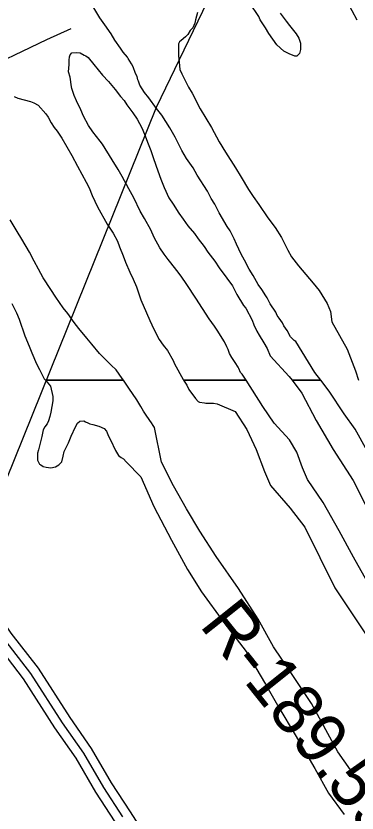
# Model space of a CAD drawing. Extents: x 3324104 to 3361979, y 612876 to 638273.
# Drawn here: x 3352145 to 3352706, y 622428 to 623739 of the extents above; entities that cross this region are included whole.
import ezdxf

# ---------------------------------------------------------------- set-up
doc = ezdxf.new("R2010")
doc.units = 0
for name, color, linetype in [('V-RIVR-EDGE', 7, 'Continuous'), ('V-RIVR-RANG-IDEN', 7, 'Continuous'), ('V-ROAD-CNTR', 7, 'Continuous'), ('V-SITE-VEGE', 7, 'Continuous'), ('V-TOPO-SHOR', 7, 'Continuous'), ('V-UTIL-LINE', 7, 'Continuous')]:
    doc.layers.add(name, color=color, linetype=linetype)

msp = doc.modelspace()

# ---------------------------------------------------------------- linework, layer by layer
at = {"layer": 'V-RIVR-EDGE'}
msp.add_spline([(3356052, 622889.6), (3356029.2, 622881.4), (3356012.5, 622875.7), (3355994.6, 622867.2), (3355977.5, 622859.1), (3355958.5, 622851), (3355948.4, 622843.2), (3355934, 622834.7), (3355904.1, 622817.8), (3355878.1, 622802.3), (3355856.7, 622790.3), (3355830, 622776.4), (3355805.1, 622765.6), (3355764.7, 622744.8), (3355744.1, 622733.6), (3355694.1, 622710.9), (3355668.4, 622698.1), (3355641.6, 622685), (3355605.1, 622669.2), (3355569.4, 622657.3), (3355539.2, 622646.5), (3355510.8, 622636.8), (3355482.1, 622628.4), (3355461.9, 622623), (3355442.5, 622614.1), (3355422.7, 622607.2), (3355409.5, 622603.4), (3355389, 622597.6), (3355371.9, 622589.5), (3355349, 622581), (3355297.7, 622547), (3355260, 622525.8), (3355211.1, 622494.5), (3355190.1, 622484.5), (3355184.7, 622482.9), (3355179.3, 622477.9), (3355174.2, 622475.6), (3355160.6, 622471), (3355143.5, 622463.6), (3355133.1, 622457.1), (3355125.7, 622450.5), (3355113.2, 622443.9), (3355096.9, 622433.1), (3355081, 622426.9), (3355064.3, 622419.2), (3355057, 622418.9), (3355048.8, 622414.6), (3355041.8, 622406.9), (3355036.8, 622406.5), (3355031.3, 622405.7), (3355027.1, 622404.2), (3355017.3, 622396.1), (3355010.7, 622394.9), (3355001.4, 622388.4), (3354988.6, 622379.1), (3354972.3, 622369.4), (3354947.4, 622356.3), (3354937.7, 622351.7), (3354926.1, 622343.6), (3354903.2, 622326.6), (3354891.1, 622318.1), (3354883.3, 622307.2), (3354879.4, 622304.1), (3354875.2, 622302.6), (3354867.8, 622299.1), (3354853, 622288.3), (3354842.5, 622279), (3354826.6, 622267.4), (3354807.2, 622259.7), (3354793.2, 622255.5), (3354765.7, 622249.7), (3354748.6, 622245.5), (3354734.6, 622239.3), (3354712.1, 622227.4), (3354697.7, 622218.9), (3354685.3, 622210), (3354640.6, 622184.5), (3354622, 622176), (3354616.2, 622175.2), (3354603.4, 622167.5), (3354578.9, 622157.1), (3354554.5, 622147.5), (3354537.4, 622142.9), (3354530.8, 622137.8), (3354500.1, 622122.8), (3354463.6, 622102.3), (3354417.8, 622078.8), (3354386.3, 622060.6), (3354340.1, 622032.4), (3354321.1, 622021.2), (3354285, 621998.8), (3354257, 621982.2), (3354217, 621958.7), (3354194.1, 621942.8), (3354177, 621931.6), (3354157.6, 621922), (3354141.6, 621910.4), (3354135.4, 621904.2), (3354130.4, 621897.6), (3354120.7, 621891.1), (3354104, 621882.9), (3354075.6, 621856.6), (3354044.9, 621835.4), (3354013, 621812.2), (3353971.5, 621781.7), (3353947.8, 621763.5), (3353941.2, 621763.5), (3353935.4, 621762.8), (3353929.5, 621760.1), (3353924.9, 621756.6), (3353920.6, 621751.5), (3353917.1, 621742.6), (3353910.5, 621741.5), (3353904.7, 621738.4), (3353893.8, 621731.1), (3353879.8, 621721.4), (3353866.2, 621708.6), (3353854.9, 621697.4), (3353843.3, 621687.8), (3353839.8, 621688.5), (3353831.2, 621686.2), (3353823.1, 621681.2), (3353818, 621677.3), (3353800.9, 621666.1), (3353790.8, 621663.1), (3353781.9, 621654.9), (3353777.6, 621651.8), (3353776.1, 621648.8), (3353775.7, 621643.7), (3353772.2, 621641), (3353755.9, 621632.1), (3353735.7, 621622.1), (3353718.6, 621608.2), (3353704.2, 621600.5), (3353694.1, 621596.6), (3353683.6, 621592.4), (3353671.2, 621584.2), (3353642.1, 621563), (3353599, 621534), (3353578.4, 621522.4), (3353556.2, 621507.7), (3353547.7, 621502), (3353525.9, 621489.2), (3353513.1, 621481.1), (3353497.2, 621468.3), (3353477, 621450.9), (3353453.3, 621436.6), (3353435.8, 621424.7), (3353404.7, 621401.1), (3353378.3, 621380.2), (3353361.6, 621368.6), (3353339.5, 621355.1), (3353319.6, 621342.4), (3353299.5, 621330), (3353283.5, 621324.6), (3353273, 621317.6), (3353254.8, 621296), (3353236.9, 621275.5), (3353219.4, 621258.8), (3353195.7, 621241.4), (3353168.5, 621221.3), (3353137.8, 621201.6), (3353112.2, 621185), (3353065.6, 621151.8), (3353022, 621122.8), (3352993.3, 621100.4), (3352956, 621073.3), (3352907, 621037.8), (3352853.8, 620991.8), (3352787.8, 620942.3), (3352749.7, 620913.3), (3352736.9, 620900.9), (3352733.3, 620892.8), (3352728.7, 620886.6), (3352719, 620881.2), (3352691.8, 620864.6), (3352660.3, 620841.8), (3352640.5, 620828.3), (3352623.4, 620811.2), (3352605.1, 620792.3), (3352593.5, 620783), (3352582.6, 620778.8), (3352566.3, 620771.4), (3352548, 620764.5), (3352522.4, 620751), (3352494.5, 620735.5), (3352482.4, 620727), (3352479.3, 620723.2), (3352477, 620717.4), (3352470.7, 620711.9), (3352456, 620707.3), (3352443.2, 620700.4), (3352419.1, 620685.7), (3352392.3, 620669.1), (3352362.8, 620650.9), (3352339.1, 620634.3), (3352315.4, 620615.4), (3352284.7, 620590.6), (3352258.7, 620571.3), (3352228.7, 620550.1), (3352193.4, 620527.6), (3352156.9, 620504.9), (3352131.6, 620487.5), (3352094, 620462.4), (3352049.3, 620433), (3351990.2, 620391.3), (3351936.6, 620357.3), (3351851.5, 620293.9), (3351833.3, 620281.5), (3351817, 620273.8), (3351794.1, 620257.9), (3351767.7, 620241), (3351719.9, 620206.2), (3351680.6, 620177.6), (3351657.3, 620160.6), (3351637.1, 620145.9), (3351623.1, 620135.4), (3351603.3, 620124.2), (3351588.6, 620120), (3351567.2, 620109.6), (3351552.1, 620103.4), (3351538.1, 620096.5), (3351523.7, 620086.4), (3351510.9, 620076.4), (3351503.5, 620069.8), (3351495.3, 620057.4), (3351486, 620042.3), (3351479.4, 620032.6), (3351469.7, 620022.6), (3351448.3, 620006.3), (3351431.6, 619994.8), (3351404.8, 619973.9), (3351378, 619951.8), (3351358.9, 619936.4), (3351332.1, 619915.5), (3351306.1, 619892.3), (3351274.6, 619858.2), (3351238.8, 619826.9), (3351215.1, 619805.7), (3351171.6, 619767.8), (3351145.5, 619739.5), (3351124.6, 619722.1), (3351105.9, 619707.8), (3351089.6, 619697), (3351079.5, 619691.2), (3351074, 619683.5), (3351058.1, 619666.4), (3351043.3, 619655.2), (3351015.4, 619634), (3350999, 619623.1), (3350992.1, 619617.3), (3350979.2, 619606.1), (3350966, 619594.5), (3350951.2, 619582.2), (3350935.7, 619567.8), (3350923.3, 619555.1), (3350910, 619544.3), (3350888.3, 619528), (3350846.7, 619504.1), (3350821.5, 619490.2), (3350811.4, 619483.6), (3350806, 619480.5), (3350800.9, 619473.2), (3350797.4, 619473.2), (3350793.9, 619474.3), (3350788.9, 619473.6), (3350786.9, 619472), (3350785.4, 619467.4), (3350785.4, 619462.7), (3350779.5, 619456.2), (3350765.9, 619445.7), (3350746.1, 619428.7), (3350722.4, 619409), (3350716.2, 619407.1), (3350713.1, 619404), (3350711.1, 619397), (3350708.8, 619391.6), (3350704.5, 619391.6), (3350693.3, 619385.8), (3350686.7, 619379.6), (3350679.6, 619368.4), (3350661.4, 619354.5), (3350648.6, 619344.4), (3350645.5, 619344.8), (3350638.5, 619339.4), (3350623.3, 619330.5), (3350616.3, 619326.3), (3350602.3, 619317.4), (3350598.8, 619308.8), (3350582.9, 619299.2), (3350553.8, 619276), (3350526.2, 619255.5), (3350493.5, 619231.9), (3350474.9, 619219.6), (3350474.5, 619213.8), (3350470.2, 619207.2), (3350459, 619202.5), (3350446.1, 619194), (3350441.1, 619189.8), (3350438.8, 619186.3), (3350434.5, 619180.9), (3350414.7, 619167.8), (3350401.5, 619159.3), (3350384.8, 619146.9), (3350369.6, 619133.7), (3350356.4, 619125.2), (3350350.9, 619119), (3350347.4, 619109.4), (3350338.1, 619097.8), (3350324.9, 619083.8), (3350308.6, 619069.9), (3350300.4, 619062.6), (3350296.1, 619062.6), (3350291.5, 619062.2), (3350274.8, 619050.6), (3350258.4, 619037.5), (3350251.8, 619032.8), (3350244.1, 619029.3), (3350233.6, 619028.2), (3350227.4, 619024.3), (3350220.4, 619017), (3350213, 619007.3), (3350202.1, 618996.9), (3350193.6, 618989.5), (3350179.6, 618985.3), (3350173.8, 618980.7), (3350164.8, 618978), (3350162.1, 618975.3), (3350159.4, 618971.4), (3350154.3, 618963.6), (3350145.8, 618953.2), (3350126, 618938.1), (3350102.7, 618923), (3350094.5, 618918.4), (3350086.3, 618913), (3350075.1, 618901), (3350064.2, 618892.1), (3350039.3, 618873.6), (3350021.8, 618861.6), (3350002, 618848.8), (3349991.9, 618844.2), (3349964.4, 618826.4), (3349938.7, 618807.1), (3349915.4, 618792.8), (3349892.5, 618778.9), (3349868, 618761.9), (3349852.5, 618753), (3349842.8, 618750), (3349830.4, 618739.1), (3349804.3, 618720.2), (3349777.9, 618697.8), (3349751.9, 618677.7), (3349729.7, 618661.4), (3349703.7, 618642.9), (3349678.8, 618629.8), (3349648.9, 618612), (3349624.5, 618595), (3349592.6, 618575.7), (3349570.5, 618564.9), (3349549.5, 618548.6), (3349505.2, 618518.1), (3349479.2, 618499.9), (3349471.4, 618494.5), (3349459, 618487.6), (3349438.4, 618472.1), (3349412.4, 618452.4), (3349379.7, 618429.6), (3349350.2, 618410.3), (3349303.2, 618374.7), (3349277.6, 618357.7), (3349264, 618347.3), (3349241.4, 618330.7), (3349226.7, 618319.9), (3349207.2, 618306.3), (3349193.2, 618293.5)], degree=3, dxfattribs=at)
at = {"layer": 'V-ROAD-CNTR'}
for points in [[(3352642.5, 621971.4), (3352530.1, 622160), (3352511.8, 622181.2), (3352478.3, 622218.5), (3352445.1, 622258.7), (3352421.4, 622294), (3352333.7, 622430.2), (3352302.4, 622478.1), (3352269.4, 622534.7), (3352234.2, 622585.2), (3352182.2, 622666.6), (3352137.4, 622724.1), (3352130.6, 622734.3)], [(3352616.7, 621956), (3352505.7, 622142.3), (3352489.2, 622161.3), (3352455.6, 622198.9), (3352421, 622240.8), (3352396.3, 622277.5), (3352308.6, 622413.9), (3352276.8, 622462.4), (3352244.1, 622518.6), (3352209.2, 622568.6), (3352157.6, 622649.2), (3352113, 622706.6), (3352103.8, 622720.5)], [(3352321.1, 622422.1), (3352289.6, 622470.3), (3352256.8, 622526.6), (3352221.7, 622576.9), (3352169.9, 622657.9), (3352125.2, 622715.3)]]:
    msp.add_lwpolyline(points, dxfattribs=at)
at = {"layer": 'V-SITE-VEGE'}
for points in [[(3352706.9, 623732.6), (3352690.2, 623763.2)], [(3352466.3, 623438.9), (3352460.4, 623451.3), (3352443.1, 623477.6), (3352436.7, 623489.4), (3352425.9, 623505), (3352418.4, 623517.9), (3352407.1, 623539.9), (3352398.5, 623555.5), (3352385, 623575.9), (3352376.4, 623587.2), (3352364, 623604.4), (3352356.5, 623613.6), (3352349, 623625.4), (3352346.8, 623631.8), (3352345.7, 623634.5), (3352344.7, 623639.9), (3352342, 623644.7), (3352338.2, 623655.5), (3352335.5, 623660.8), (3352330.1, 623669.4), (3352328.5, 623671.6), (3352321.5, 623679.7), (3352317.2, 623686.6), (3352308.1, 623699.5), (3352301.6, 623709.7), (3352291.4, 623724.8), (3352283.3, 623736.1), (3352273.1, 623752.7)], [(3352580.1, 623743.8), (3352589.7, 623730.9), (3352595.1, 623723.4), (3352602.1, 623715.3), (3352606.4, 623709.9), (3352610.7, 623703), (3352613.4, 623694.4), (3352613.4, 623684.1), (3352611.8, 623677.7), (3352607.5, 623673.4), (3352604.3, 623673.4), (3352594.6, 623677.1), (3352586, 623681.4), (3352574.7, 623691.6), (3352561.3, 623710.4), (3352555.9, 623719.6), (3352547.3, 623733), (3352544.6, 623738.4), (3352530, 623760.4)], [(3352444, 623744.8), (3352440.8, 623732.9), (3352439.8, 623727.6), (3352436.5, 623720), (3352431.7, 623715.2), (3352427.9, 623708.8), (3352424.2, 623705), (3352417.2, 623699.1), (3352414.5, 623696.9), (3352412.9, 623693.7), (3352412.9, 623673.8), (3352413.5, 623663.1), (3352415.1, 623651.2), (3352418.3, 623644.2), (3352424.2, 623631.9), (3352429.1, 623622.2), (3352435, 623612.5), (3352448.5, 623586.7), (3352466.7, 623556.1), (3352479.7, 623532.5), (3352489.9, 623515.3), (3352506.6, 623489.5), (3352515.7, 623473.9), (3352527.6, 623454), (3352535.6, 623442.2), (3352544.8, 623429.3), (3352559.8, 623407.3), (3352571.7, 623391.1), (3352581.9, 623375), (3352592.7, 623354.1)], [(3352381.9, 623358.2), (3352372.8, 623374.9), (3352366.9, 623387.3), (3352356.6, 623406.1), (3352349.6, 623418.4), (3352339.4, 623439.9), (3352330.8, 623455), (3352320, 623475.4), (3352313.6, 623486.7), (3352303.4, 623502.8), (3352287.8, 623528.6), (3352283.5, 623533.4), (3352271.6, 623548.5), (3352264.6, 623559.2), (3352256.5, 623574.3), (3352251.7, 623585), (3352244.7, 623599.5), (3352240.9, 623608.6), (3352237.2, 623619.9), (3352236.6, 623622.6), (3352234.5, 623638.7), (3352231.8, 623647.3), (3352232.8, 623659.2), (3352232.8, 623666.7), (3352233.4, 623672.1), (3352234.4, 623675.3), (3352237.1, 623678.5), (3352244.7, 623679.1), (3352251.1, 623678.5), (3352257.6, 623674.8), (3352260.2, 623673.7), (3352264, 623671), (3352273.2, 623659.2), (3352287.7, 623642), (3352297.4, 623631.3), (3352308.7, 623618.4), (3352317.3, 623607.1), (3352323.2, 623600.1), (3352327.5, 623593.1), (3352337.7, 623579.7), (3352344.7, 623569.5), (3352352.2, 623555.5), (3352356.6, 623544.7), (3352363, 623529.2), (3352367.3, 623517.9), (3352371.6, 623505), (3352378.6, 623484.6), (3352383.5, 623471.1), (3352388.9, 623457.1), (3352396.9, 623440), (3352403.9, 623429.7), (3352413.1, 623415.2), (3352420.1, 623405), (3352428.1, 623394.3), (3352438.9, 623381.4), (3352444.8, 623372.8), (3352455, 623359.9), (3352461, 623350.8), (3352472.3, 623336.2), (3352479.8, 623325), (3352492.2, 623308.3), (3352501.3, 623295.4), (3352508.8, 623281.4), (3352519.6, 623263.2), (3352523.4, 623258.9), (3352534.1, 623239), (3352536.8, 623231.5), (3352541.7, 623220.7), (3352545.4, 623214.3), (3352553, 623201.9), (3352558.4, 623192.2), (3352563.7, 623180.4), (3352595, 623146.5), (3352599.7, 623140.2), (3352646.6, 623140.2), (3352636.8, 623152.7), (3352605.7, 623204.1), (3352603, 623205.7), (3352597.1, 623211.6), (3352591.7, 623221.8), (3352585.8, 623229.9), (3352583.6, 623234.7), (3352578.2, 623242.2), (3352575, 623246.5), (3352572.8, 623251.9), (3352563.7, 623265.9), (3352558.3, 623275.6), (3352556.2, 623278.8), (3352549.7, 623289.5), (3352543.8, 623297.6), (3352535.7, 623312.6), (3352529.2, 623322.8), (3352521.2, 623337.4), (3352515.8, 623347.6), (3352508.3, 623363.7), (3352504.5, 623372.8), (3352497.5, 623385.7), (3352492.7, 623393.2), (3352479.7, 623415.3), (3352472.2, 623429.8), (3352466.3, 623438.9)], [(3352142, 623607), (3352148.5, 623604.3), (3352168.9, 623598.4), (3352174.8, 623596.2), (3352181.8, 623592.5), (3352194.2, 623578.5), (3352198, 623573.1), (3352203.3, 623563.5), (3352208.2, 623555.9), (3352213, 623550), (3352220.6, 623538.2), (3352237.2, 623509.7), (3352246.4, 623492), (3352260.9, 623465.7), (3352265.8, 623456.5), (3352270.6, 623444.2), (3352279.2, 623425.4), (3352295.4, 623396.9), (3352302.9, 623385.6), (3352305, 623381.8), (3352312, 623368.9), (3352315.8, 623359.8), (3352321.7, 623344.8), (3352325.5, 623334.5), (3352332.5, 623317.9), (3352337.9, 623306.6), (3352343.3, 623293.7), (3352350.8, 623272.2), (3352360, 623251.2), (3352365.3, 623238.3), (3352371.8, 623224.4), (3352381, 623207.2), (3352387.4, 623198), (3352394.4, 623188.9), (3352404.1, 623172.8), (3352406.2, 623167.4), (3352420.2, 623141.6), (3352421.1, 623140.2), (3352523.9, 623140.2), (3352517.5, 623150.3), (3352514.8, 623153), (3352512.2, 623159.4), (3352511.1, 623161.6), (3352505.7, 623169.1), (3352500.3, 623177.7), (3352496.5, 623184.1), (3352494.4, 623190.6), (3352492.2, 623194.9), (3352488.5, 623203.5), (3352484.7, 623209.4), (3352477.2, 623220.7), (3352471.8, 623229.3), (3352463.2, 623241.1), (3352441.1, 623274.9), (3352426.1, 623297.5), (3352416.9, 623311.5), (3352409.9, 623320.6), (3352400.2, 623333.5), (3352395.4, 623338.9), (3352388.9, 623347.5), (3352381.9, 623358.2)], [(3352190.1, 623308.7), (3352182.5, 623322.6), (3352175, 623336.1), (3352167.5, 623350.6), (3352155.1, 623372.1), (3352147, 623385), (3352135.7, 623403.8)], [(3352592.7, 623354.1), (3352598.6, 623343.3), (3352609.9, 623328.3), (3352634.1, 623299.8), (3352644.3, 623288), (3352657.2, 623266.5), (3352662.6, 623253), (3352664.8, 623236.4), (3352690.3, 623191.3), (3352703.9, 623155.8), (3352709.1, 623140.2)], [(3352138.5, 623266.2), (3352146, 623251.1), (3352150.3, 623240.4), (3352160, 623213), (3352167, 623196.3), (3352171.3, 623185), (3352178.9, 623167.3), (3352183.7, 623157.6), (3352189.6, 623146.9), (3352191.8, 623142.6), (3352193.7, 623140.2), (3352322.3, 623140.2), (3352319.7, 623143.2), (3352310, 623157.1), (3352302, 623164.7), (3352282.6, 623184), (3352270.2, 623199.6), (3352261.6, 623209.3), (3352248.7, 623225.4), (3352241.2, 623235), (3352230.4, 623250.1), (3352222.9, 623259.2), (3352211, 623277), (3352202.4, 623289.3), (3352190.1, 623308.7)], [(3352193.7, 623140.2), (3352202, 623130.2), (3352205.8, 623113.5), (3352205.8, 623106.5), (3352202.6, 623087.7), (3352201, 623080.7), (3352198.8, 623073.2), (3352196.7, 623068.4), (3352192.9, 623063.5), (3352189.7, 623058.7), (3352187.5, 623047.9), (3352185.4, 623038.8), (3352182.2, 623025.9), (3352180.6, 623020), (3352180.6, 623008.7), (3352183.8, 623002.2), (3352186, 623001.2), (3352189.7, 622998.5), (3352195.1, 622997.4), (3352202.6, 622996.3), (3352210.1, 622998), (3352215.5, 623001.2), (3352220.4, 623006), (3352223, 623015.2), (3352224.6, 623023.2), (3352231.6, 623037.2), (3352235.9, 623048), (3352243.4, 623063.6), (3352246.7, 623069.5), (3352250.4, 623072.7), (3352256.9, 623073.2), (3352259.6, 623071.6), (3352263.3, 623070), (3352266.5, 623068.4), (3352271.9, 623067.3), (3352281.6, 623064.7), (3352290.2, 623060.9), (3352294, 623056.6), (3352297.7, 623048), (3352301, 623042.1), (3352309, 623024.4), (3352313.9, 623016.3), (3352318.2, 623013.1), (3352321.9, 623010.9), (3352326.8, 623006.1), (3352350.7, 622981.5), (3352372.1, 622932.4), (3352401.1, 622877.3), (3352427.3, 622829), (3352450.5, 622792.4), (3352487, 622741.5), (3352524.1, 622694.1), (3352555.8, 622640.4), (3352577.7, 622601.7), (3352604.5, 622556.8), (3352636.9, 622501.8), (3352659.5, 622461), (3352685.4, 622425.7)], [(3352365.5, 623073.9), (3352358.5, 623084.1), (3352355.2, 623089.4), (3352350.9, 623097), (3352343.9, 623107.7), (3352331, 623127), (3352323.5, 623138.9), (3352322.3, 623140.2), (3352193.7, 623140.2)], [(3352723.2, 622809.1), (3352700.6, 622849.2), (3352677.3, 622892.7), (3352650.5, 622938.9), (3352625.2, 622976.9), (3352616.6, 622996), (3352607.3, 623021.9), (3352595.3, 623042.3), (3352570.2, 623069.3), (3352551.2, 623097.1), (3352523.9, 623140.2), (3352421.1, 623140.2), (3352426.2, 623131.9), (3352429.9, 623125), (3352440.7, 623109.9), (3352445, 623105.1), (3352447.1, 623104), (3352455.2, 623102.9), (3352457.9, 623102.4), (3352470.3, 623102.4), (3352476.2, 623101.3), (3352506.1, 623088.9), (3352525.1, 623059), (3352540.7, 623026.3), (3352554.3, 622990.2), (3352564.3, 622967), (3352596.4, 622929.8), (3352620.3, 622898.6), (3352669.9, 622798.6), (3352724.7, 622716.5)], [(3352723.2, 623023.8), (3352703.4, 623059.8), (3352685.2, 623084.9), (3352660.6, 623122.2), (3352646.6, 623140.2), (3352599.7, 623140.2), (3352615.4, 623118.7), (3352639.4, 623073.9), (3352666.9, 623026.3), (3352700, 622975.4), (3352719.8, 622936.6)], [(3352803.6, 622324.7), (3352736.1, 622434.1), (3352710, 622478.9), (3352674.9, 622529.1), (3352631.7, 622608.7), (3352597.3, 622659.6), (3352569.2, 622701.7), (3352543.8, 622747.2), (3352511.4, 622797.5), (3352474.9, 622850.4), (3352447.5, 622891.8), (3352425.7, 622928.5), (3352404.5, 622966.5), (3352384.7, 623005.3), (3352373, 623062.6), (3352370.8, 623065.8), (3352368.1, 623070.1), (3352365.5, 623073.9)]]:
    msp.add_lwpolyline(points, dxfattribs=at)
at = {"layer": 'V-TOPO-SHOR'}
msp.add_lwpolyline([(3352235.7, 623717.9), (3352195.5, 623700.1), (3352155.4, 623680.9), (3352115.9, 623662.4), (3352055.3, 623631.3), (3352009.8, 623606.6), (3351989.3, 623598.7), (3351961.4, 623590.2)], dxfattribs=at)
at = {"layer": 'V-UTIL-LINE'}
msp.add_lwpolyline([(3359784.7, 628792), (3359575.6, 628700), (3358800.2, 628399.4), (3357925.3, 628038.7), (3356911.7, 627611.8), (3356551.8, 627434.8), (3356257.5, 627279.1), (3355333.6, 626739.6), (3354835.4, 626471.8), (3353699.4, 625361.8), (3352809.3, 624486.7), (3352376.1, 623589), (3351982, 622613.6), (3351538, 621499.1)], dxfattribs=at)

# ---------------------------------------------------------------- texts
at = {"layer": 'V-RIVR-RANG-IDEN'}
msp.add_text('R-189.59', height=83, rotation=308.5663, dxfattribs=at).set_placement((3352445.8, 622736.9))

doc.saveas('drawing.dxf')
